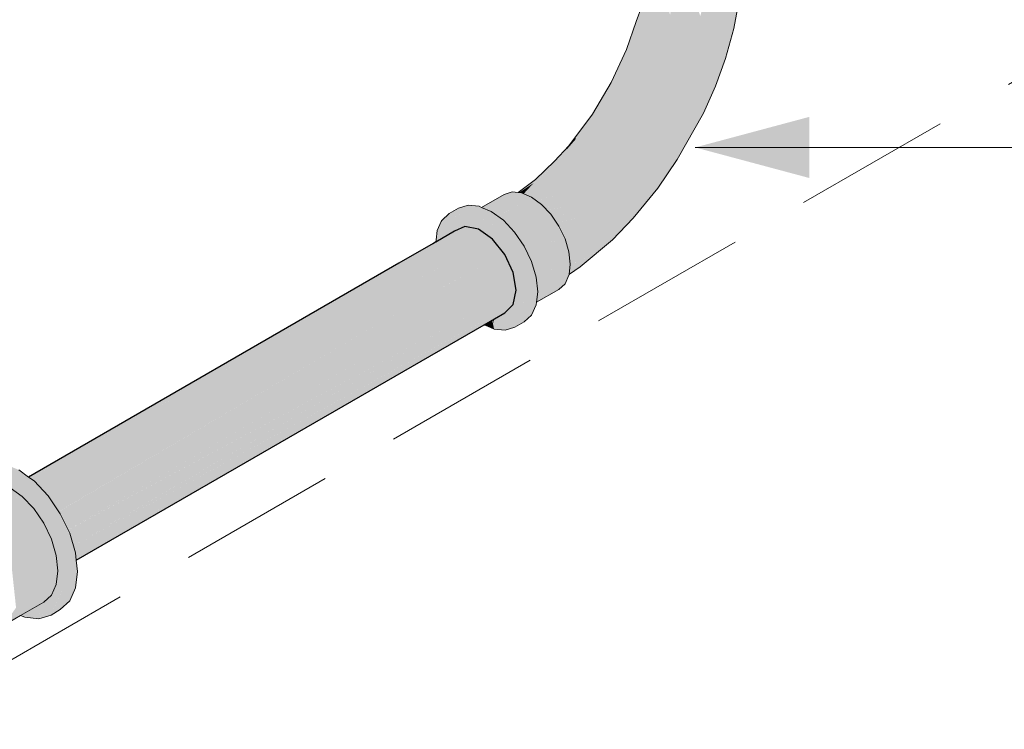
# Model space of a CAD drawing. Header units: millimetres. Extents: x 2 to 902, y -447 to 199.
# Tile 442 of 656: x 105.425 to 106.673, y 90.566 to 91.466. Entities that reach past the tile are written whole.
import ezdxf

# ---------------------------------------------------------------- set-up
doc = ezdxf.new("R2010")
doc.units = ezdxf.units.MM
doc.header["$MEASUREMENT"] = 0
doc.linetypes.add('JIS_02_2.0', pattern=[0.3, 0.2, -0.1])
for name, color, linetype, lineweight in [('AF-Condutos', 4, 'Continuous', 25), ('AF-Conexões', 9, 'Continuous', 18), ('Cotas', 1, 'Continuous', 0), ('DI-Área do detalhe', 7, 'JIS_02_2.0', 9)]:
    doc.layers.add(name, color=color, linetype=linetype, lineweight=lineweight)

msp = doc.modelspace()

# ---------------------------------------------------------------- hatches: boundary and pattern name
at = {"layer": 'AF-Condutos', "linetype": 'Continuous'}
for points in [[(106.0127, 91.0789), (106.0132, 91.0792), (106.0504, 91.105), (106.0542, 91.1232), (106.0504, 91.1457), (106.0398, 91.1686), (105.9529, 91.1225), (105.9643, 91.1286), (106.0398, 91.1686), (106.0242, 91.188), (105.958, 91.1498), (106.0242, 91.188), (106.0063, 91.2006), (105.9892, 91.204), (105.9519, 91.1825), (105.9531, 91.1714), (105.9532, 91.171), (105.9533, 91.1699), (105.954, 91.1635), (105.9533, 91.1699), (105.9532, 91.171), (105.9522, 91.1693), (105.9316, 91.138), (105.9553, 91.1509), (105.9574, 91.152), (105.9316, 91.138), (105.9324, 91.1374), (105.9343, 91.1361), (105.9324, 91.1374), (105.9316, 91.138), (105.9522, 91.1693), (105.9532, 91.171), (105.9531, 91.1714), (105.952, 91.1822), (105.9519, 91.1825), (105.9519, 91.182), (105.9519, 91.1825), (105.9489, 91.1807), (105.9448, 91.1784), (105.9438, 91.1761), (105.9152, 91.15), (105.9376, 91.1624), (105.9509, 91.1737), (105.9376, 91.1624), (105.9504, 91.1695), (105.9519, 91.1704), (105.9152, 91.15), (105.9159, 91.1495), (105.9168, 91.1488), (105.9159, 91.1495), (105.9152, 91.15), (105.9438, 91.1761), (105.9448, 91.1784), (105.9519, 91.1825), (105.952, 91.1826), (105.9519, 91.1826), (105.9449, 91.1785), (105.9065, 91.1563), (105.8749, 91.138), (105.4371, 90.8853), (105.4377, 90.8848), (105.8856, 91.1335), (105.4388, 90.8854), (105.4377, 90.8848), (105.4429, 90.8811), (105.4463, 90.8774), (105.4472, 90.8779), (105.4464, 90.8774), (105.4472, 90.8779), (105.8864, 91.1332), (105.8872, 91.1328), (105.8864, 91.1332), (105.4472, 90.8779), (105.4464, 90.8774), (105.4464, 90.8773), (105.4473, 90.8779), (105.4464, 90.8773), (105.4464, 90.8773), (105.4473, 90.8778), (105.8882, 91.1324), (105.4464, 90.8773), (105.4471, 90.8766), (105.9066, 91.1246), (105.4471, 90.8766), (105.4603, 90.8627), (105.4603, 90.8626), (105.9077, 91.1241), (105.9088, 91.1237), (105.9077, 91.1241), (105.4603, 90.8626), (105.4604, 90.8626), (105.4604, 90.8625), (105.911, 91.1227), (105.4605, 90.8626), (105.4608, 90.8621), (105.4611, 90.8618), (105.4611, 90.8618), (105.9344, 91.1127), (105.4743, 90.8423), (105.9354, 91.1123), (105.4743, 90.8423), (105.4744, 90.8422), (105.9394, 91.1106), (105.956, 91.1202), (105.9394, 91.1106), (105.4744, 90.8422), (105.475, 90.8414), (105.9641, 91.1001), (105.9754, 91.1061), (105.9641, 91.1001), (105.4886, 90.8215), (105.9648, 91.0998), (105.4886, 90.8215), (105.4857, 90.8198), (105.4858, 90.8197), (105.4887, 90.8214), (105.9683, 91.0983), (105.9782, 91.104), (105.9683, 91.0983), (105.4858, 90.8197), (105.4861, 90.819), (105.9903, 91.089), (105.9952, 91.0916), (105.9903, 91.089), (105.4927, 90.7992), (105.9905, 91.0889), (105.4928, 90.7991), (105.9929, 91.0879), (105.9971, 91.0903), (105.9929, 91.0879), (105.4928, 90.7991), (105.493, 90.7985), (106.0077, 91.0816), (106.0085, 91.082), (106.0093, 91.0813), (106.0085, 91.082), (106.0077, 91.0816), (106.0089, 91.0811), (106.0109, 91.0802), (106.0089, 91.0811), (106.0077, 91.0816), (105.496, 90.785), (105.4961, 90.7847)], [(105.9519, 91.1826), (105.9892, 91.204), (105.9758, 91.1978)], [(105.9892, 91.204), (105.952, 91.1826), (105.952, 91.1825)], [(105.9758, 91.1978), (105.952, 91.1828), (105.9519, 91.1826), (105.952, 91.1826)], [(105.9758, 91.1978), (105.9522, 91.1842), (105.952, 91.1828)], [(105.9485, 91.182), (105.9458, 91.1805), (105.9054, 91.1572), (105.4359, 90.8861), (105.436, 90.8861), (105.4371, 90.8853), (105.9064, 91.1564), (105.4371, 90.8853), (105.9065, 91.1563), (105.9449, 91.1785), (105.9519, 91.1826), (105.9449, 91.1785), (105.9457, 91.1804), (105.9449, 91.1785), (105.9488, 91.1808), (105.9519, 91.1826), (105.9519, 91.1828), (105.9519, 91.1826), (105.952, 91.1828), (105.9522, 91.1842), (105.9518, 91.184)], [(105.952, 91.1825), (105.952, 91.1826), (105.9519, 91.1825)], [(105.9344, 91.1127), (105.4611, 90.8618), (105.4743, 90.8424)], [(105.4753, 90.8416), (105.475, 90.8414), (105.4762, 90.8396), (105.4857, 90.8199), (105.4886, 90.8215), (105.9641, 91.1001)], [(106.0127, 91.0789), (106.0398, 91.0943), (106.0504, 91.105)], [(105.495, 90.8005), (105.9903, 91.089), (105.4868, 90.8193), (105.4861, 90.819), (105.4863, 90.8185), (105.4881, 90.8149), (105.4927, 90.7992)], [(105.9905, 91.0889), (105.495, 90.8005), (105.4927, 90.7992), (105.4928, 90.7991), (105.495, 90.8004)], [(106.0398, 91.0943), (106.0133, 91.0792), (105.4965, 90.7806), (106.0135, 91.0791)], [(105.4968, 90.7855), (106.0085, 91.082), (105.4945, 90.7993), (105.493, 90.7985), (105.4931, 90.7979), (105.4932, 90.7977), (105.4955, 90.7899), (105.496, 90.785)], [(106.0077, 91.0816), (105.4968, 90.7855), (105.496, 90.785), (105.496, 90.785), (105.4968, 90.7854)], [(106.0133, 91.0792), (105.4961, 90.7847), (105.4965, 90.7807)], [(105.4604, 90.8625), (105.4608, 90.8621), (105.4605, 90.8626)]]:
    msp.add_hatch(color=151, dxfattribs=at).paths.add_polyline_path(points)
at = {"layer": 'AF-Conexões', "linetype": 'Continuous'}
for points in [[(106.1508, 91.3462), (106.1183, 91.3028), (106.1295, 91.3155), (106.1569, 91.3511), (106.1809, 91.3844), (106.1601, 91.3556), (106.1569, 91.3511), (106.1578, 91.3506), (106.1652, 91.346), (106.1569, 91.3511), (106.1383, 91.3124), (106.1295, 91.3155), (106.1063, 91.2848), (106.0942, 91.2647), (106.1188, 91.2862), (106.0942, 91.2647), (106.0766, 91.239), (106.0782, 91.2379), (106.0801, 91.2365), (106.1052, 91.2575), (106.0801, 91.2365), (106.1183, 91.2477), (106.1355, 91.2864), (106.1634, 91.3203), (106.1879, 91.358), (106.1634, 91.3203), (106.1355, 91.2864), (106.1183, 91.2477), (106.092, 91.2259), (106.0937, 91.2242), (106.1249, 91.2312), (106.1496, 91.2597), (106.1635, 91.2974), (106.1496, 91.2597), (106.1249, 91.2312), (106.1046, 91.21), (106.106, 91.208), (106.1453, 91.2186), (106.1696, 91.2515), (106.1806, 91.2886), (106.202, 91.3251), (106.1806, 91.2886), (106.1696, 91.2515), (106.1453, 91.2186), (106.1147, 91.1912), (106.1159, 91.1887), (106.1432, 91.1936), (106.1209, 91.173), (106.1227, 91.1746), (106.1202, 91.1798), (106.1227, 91.1746), (106.1432, 91.1936), (106.1192, 91.1893), (106.1201, 91.1801), (106.1192, 91.1893), (106.116, 91.1888), (106.116, 91.1885), (106.1162, 91.1882), (106.1184, 91.1836), (106.1162, 91.1882), (106.1181, 91.1817), (106.1208, 91.1728), (106.1211, 91.1717), (106.1213, 91.17), (106.1216, 91.1701), (106.1215, 91.1703), (106.1216, 91.1701), (106.1488, 91.1779), (106.176, 91.2168), (106.1904, 91.2469), (106.1989, 91.2775), (106.1904, 91.2469), (106.176, 91.2168), (106.1488, 91.1779), (106.1246, 91.171), (106.1213, 91.17), (106.1218, 91.1645), (106.1227, 91.1565), (106.1228, 91.1566), (106.1227, 91.1565), (106.1228, 91.156), (106.1229, 91.1548), (106.1228, 91.156), (106.1226, 91.1545), (106.1229, 91.1547), (106.1582, 91.173), (106.1226, 91.1545), (106.1215, 91.1456), (106.1213, 91.1441), (106.1354, 91.1526), (106.1762, 91.1872), (106.1849, 91.2039), (106.1762, 91.1872), (106.2027, 91.2146), (106.217, 91.2353), (106.2056, 91.2347), (106.217, 91.2353), (106.2027, 91.2146), (106.2338, 91.2524), (106.2347, 91.2646), (106.2204, 91.2706), (106.2148, 91.3102), (106.2204, 91.2706), (106.2347, 91.2646), (106.2338, 91.2524), (106.2581, 91.2891), (106.2482, 91.2973), (106.2558, 91.3259), (106.2406, 91.3298), (106.23, 91.3623), (106.2115, 91.3695), (106.2083, 91.3981), (106.2115, 91.3695), (106.23, 91.3623), (106.2406, 91.3298), (106.2558, 91.3259), (106.2482, 91.2973), (106.2581, 91.2891), (106.2915, 91.3476), (106.2734, 91.3192), (106.2915, 91.3476), (106.3069, 91.3821), (106.29, 91.354), (106.2726, 91.3337), (106.29, 91.354), (106.3069, 91.3821), (106.3117, 91.4017), (106.2985, 91.3857), (106.279, 91.3826), (106.2575, 91.3917), (106.2347, 91.4051), (106.2575, 91.3917), (106.279, 91.3826), (106.2985, 91.3857), (106.3117, 91.4017), (106.3069, 91.3821), (106.3196, 91.417), (106.3303, 91.4552), (106.3194, 91.4363), (106.3033, 91.4328), (106.2801, 91.4266), (106.3033, 91.4328), (106.3194, 91.4363), (106.3303, 91.4552), (106.3395, 91.5062), (106.3405, 91.5232), (106.3399, 91.5227), (106.3386, 91.5217), (106.3314, 91.5163), (106.3331, 91.4754), (106.3315, 91.516), (106.3314, 91.5163), (106.3302, 91.5154), (106.3298, 91.5152), (106.3298, 91.515), (106.3243, 91.4817), (106.3174, 91.5094), (106.3174, 91.5097), (106.3158, 91.509), (106.3148, 91.5088), (106.3147, 91.5085), (106.3079, 91.478), (106.2984, 91.505), (106.2957, 91.5048), (106.2876, 91.4707), (106.2648, 91.4534), (106.2475, 91.4374), (106.2237, 91.4392), (106.2015, 91.4242), (106.2237, 91.4392), (106.2475, 91.4374), (106.2648, 91.4534), (106.2876, 91.4707), (106.2771, 91.504), (106.2739, 91.5042), (106.2663, 91.4856), (106.2574, 91.5064), (106.2544, 91.5071), (106.2493, 91.4722), (106.2393, 91.5121), (106.2371, 91.5131), (106.2336, 91.4799), (106.2371, 91.5131), (106.2352, 91.5139), (106.222, 91.488), (106.2133, 91.4832), (106.2065, 91.464), (106.194, 91.4284), (106.2014, 91.4407), (106.2118, 91.458), (106.194, 91.4284), (106.1744, 91.3864)], [(106.1416, 91.3286), (106.1322, 91.3146), (106.1383, 91.3124), (106.1508, 91.3384), (106.1569, 91.3511), (106.1433, 91.3334), (106.1383, 91.325), (106.1322, 91.3146)], [(106.1295, 91.3155), (106.1322, 91.3146), (106.1433, 91.3334)], [(106.1184, 91.3016), (106.1053, 91.2853), (106.1063, 91.2848), (106.1207, 91.3039), (106.1295, 91.3155), (106.121, 91.3063), (106.1152, 91.2986), (106.1183, 91.3028), (106.1118, 91.2953), (106.1037, 91.2861), (106.1053, 91.2853)], [(106.1183, 91.3028), (106.121, 91.3063), (106.1027, 91.2866), (106.1037, 91.2861)], [(106.0762, 91.2589), (106.1027, 91.2866), (106.0787, 91.2636), (106.0566, 91.2471), (106.058, 91.2469)], [(106.102, 91.2811), (106.1063, 91.2848), (106.1027, 91.2866), (106.0859, 91.269), (106.0762, 91.2589)], [(106.1063, 91.2848), (106.102, 91.2811), (106.0799, 91.262), (106.0762, 91.2589), (106.0773, 91.2592), (106.1027, 91.2816), (106.0773, 91.2592), (106.0942, 91.2647), (106.1058, 91.2839)], [(106.0654, 91.2447), (106.0942, 91.2647), (106.0762, 91.2589), (106.0637, 91.2454)], [(106.0671, 91.2459), (106.0654, 91.2447), (106.0736, 91.2412), (106.0766, 91.239), (106.0771, 91.2397), (106.0942, 91.2647)], [(106.0588, 91.2475), (106.058, 91.2469), (106.0608, 91.2466), (106.061, 91.2466), (106.0684, 91.2538)], [(106.0618, 91.2465), (106.0617, 91.2463), (106.0637, 91.2454), (106.0645, 91.2463), (106.0762, 91.2589), (106.0684, 91.2538), (106.061, 91.2466), (106.0608, 91.2466), (106.0609, 91.2466), (106.0615, 91.2463), (106.0617, 91.2463)], [(106.0114, 91.2278), (106.0131, 91.2271), (106.0145, 91.2265), (106.0153, 91.2262), (106.0207, 91.2239), (106.0211, 91.2237), (106.04, 91.2346), (106.0489, 91.2413), (106.04, 91.2346), (106.0608, 91.2466), (106.0566, 91.2471), (106.049, 91.2478), (106.0388, 91.2447), (106.0103, 91.2282)], [(106.0239, 91.2225), (106.0736, 91.2412), (106.0608, 91.2466), (106.0214, 91.2239), (106.0211, 91.2237), (106.0226, 91.223), (106.0235, 91.2224)], [(106.0736, 91.2412), (106.0235, 91.2224), (106.0312, 91.2168)], [(106.0325, 91.2175), (106.0312, 91.2168), (106.0379, 91.2119), (106.0412, 91.2084), (106.0418, 91.209), (106.0736, 91.2412)], [(106.0427, 91.2068), (106.0863, 91.2319), (106.0736, 91.2412), (106.0412, 91.2084)], [(106.0816, 91.2369), (106.0801, 91.2365), (106.0863, 91.2319), (106.092, 91.2259), (106.0932, 91.2269), (106.1183, 91.2477)], [(106.0261, 91.0737), (106.0403, 91.0723), (106.0525, 91.0761), (106.0643, 91.0829), (106.0736, 91.0916), (106.0795, 91.1046), (106.0799, 91.1078), (106.0776, 91.1064), (106.0681, 91.101), (106.0677, 91.0978), (106.0619, 91.0848), (106.0677, 91.0978), (106.0681, 91.101), (106.0658, 91.0996), (106.0681, 91.101), (106.0776, 91.1064), (106.0799, 91.1078), (106.0815, 91.121), (106.0795, 91.1398), (106.0736, 91.1596), (106.0619, 91.1528), (106.0736, 91.1596), (106.0643, 91.1791), (106.0521, 91.1969), (106.0403, 91.1901), (106.0521, 91.1969), (106.0379, 91.2119), (106.0226, 91.223), (106.0103, 91.2282), (106.0009, 91.2228), (105.9986, 91.2214), (106.0109, 91.2162), (105.9986, 91.2214), (106.0009, 91.2228), (106.0103, 91.2282), (106.0074, 91.2295), (105.9932, 91.2309), (105.981, 91.2271), (105.9692, 91.2203), (105.9814, 91.2241), (105.9692, 91.2203), (105.9599, 91.2117), (105.9956, 91.2227), (105.9982, 91.2212), (106.0261, 91.2051), (106.0525, 91.1723), (106.0677, 91.133), (106.0698, 91.1142), (106.0346, 91.0816)], [(106.0446, 91.2079), (106.0427, 91.2068), (106.0521, 91.1969), (106.0527, 91.1959), (106.0529, 91.1961), (106.0863, 91.2319)], [(106.0541, 91.194), (106.0555, 91.192), (106.0643, 91.1791), (106.0574, 91.1751), (106.0657, 91.177), (106.1162, 91.1882), (106.1083, 91.2045), (106.0982, 91.2194), (106.0863, 91.2319), (106.0527, 91.1959)], [(106.0948, 91.2244), (106.0937, 91.2242), (106.0982, 91.2194), (106.1046, 91.21), (106.1058, 91.2113), (106.1249, 91.2312)], [(105.9599, 91.1905), (105.9599, 91.1886), (105.9657, 91.192), (105.9672, 91.1928), (105.9758, 91.1978), (105.9764, 91.1982), (105.9738, 91.2071), (105.9764, 91.1982), (105.9872, 91.2044), (105.9764, 91.1982), (105.9672, 91.1928), (106.0109, 91.0802), (105.9883, 91.2042), (105.9884, 91.2037), (105.9892, 91.204), (105.9901, 91.2044), (105.9882, 91.205), (105.9901, 91.2044), (105.9892, 91.204), (105.9978, 91.2023), (105.9983, 91.2022), (105.9973, 91.2069), (105.9959, 91.2071), (105.9941, 91.2063), (105.9959, 91.2071), (105.9965, 91.2074), (105.9928, 91.2076), (105.9965, 91.2074), (105.9959, 91.2071), (105.9973, 91.2069), (105.9972, 91.2077), (105.9947, 91.2087), (105.9865, 91.2145), (105.9947, 91.2087), (105.9972, 91.2077), (105.997, 91.21), (105.9959, 91.2199), (105.9988, 91.2058), (105.9996, 91.2019), (105.9999, 91.2019), (105.9999, 91.2019), (105.9991, 91.2056), (105.9999, 91.2019), (106.0001, 91.2018), (106.0063, 91.2006), (105.9993, 91.2055), (106.0063, 91.2006), (106.0242, 91.188), (106.0246, 91.1876), (106.0261, 91.1857), (106.0261, 91.1867), (106.0184, 91.1953), (106.0153, 91.1987), (106.0184, 91.1953), (106.0157, 91.1987), (106.0184, 91.1953), (106.0261, 91.1867), (106.0261, 91.1966), (106.0261, 91.1984), (106.0223, 91.2067), (106.0025, 91.2151), (105.9962, 91.2201), (106.0025, 91.2151), (106.0223, 91.2067), (106.0261, 91.1984), (106.0261, 91.1857), (106.0265, 91.1852), (106.0398, 91.1686), (106.0262, 91.1981), (106.0398, 91.1686), (106.0472, 91.1526), (106.0493, 91.1482), (106.0496, 91.1506), (106.0493, 91.1482), (106.0504, 91.1457), (106.053, 91.1301), (106.0536, 91.1264), (106.0549, 91.136), (106.0536, 91.1264), (106.0542, 91.1232), (106.0514, 91.1097), (106.0555, 91.1155), (106.0562, 91.1332), (106.0555, 91.1155), (106.0608, 91.1231), (106.0677, 91.133), (106.0602, 91.1524), (106.0525, 91.1723), (106.0485, 91.1573), (106.0484, 91.158), (106.0485, 91.1573), (106.0486, 91.1577), (106.0483, 91.1584), (106.0486, 91.1577), (106.0525, 91.1723), (106.0443, 91.1825), (106.0261, 91.2051), (106.0221, 91.2071), (106.0001, 91.2181), (105.9978, 91.221), (106.0001, 91.2181), (106.0221, 91.2071), (106.0261, 91.2051), (106.0219, 91.2075), (105.9982, 91.2212), (105.997, 91.2219), (105.9956, 91.2227), (105.9829, 91.2169), (105.9956, 91.2227), (105.9811, 91.2182), (105.9599, 91.2117), (105.9715, 91.2076), (105.9599, 91.2117), (105.9606, 91.2098), (105.9638, 91.2014), (105.9668, 91.1937), (105.9654, 91.193), (105.9668, 91.1937), (105.9599, 91.2117)], [(105.9983, 91.2022), (105.9996, 91.2019), (105.9988, 91.2058), (105.9959, 91.2199), (105.9973, 91.2069)], [(106.1083, 91.2045), (106.1147, 91.1912), (106.1164, 91.1927), (106.1453, 91.2186), (106.1066, 91.2081), (106.106, 91.208)], [(105.9526, 91.1871), (105.9522, 91.1842), (105.9525, 91.1844), (105.9533, 91.1874), (105.9528, 91.1872), (105.9533, 91.1874), (105.9591, 91.2101), (105.954, 91.1987)], [(105.9526, 91.1844), (105.9567, 91.1868), (105.9568, 91.1869), (105.9571, 91.1892), (105.9594, 91.21), (105.957, 91.1891), (105.9594, 91.21), (105.9534, 91.1875), (105.9594, 91.21), (105.9599, 91.2117), (105.9591, 91.2101), (105.9533, 91.1875)], [(105.9571, 91.1892), (105.9568, 91.1869), (105.9597, 91.1885), (105.9599, 91.1886), (105.9598, 91.1905), (105.9597, 91.1904), (105.9598, 91.1905), (105.9597, 91.21), (105.9599, 91.2117), (105.9594, 91.21)], [(105.9599, 91.1905), (105.9599, 91.2099), (105.9599, 91.2117), (105.9597, 91.21)], [(106.0731, 91.1606), (106.1211, 91.1717), (106.1162, 91.1882), (106.0653, 91.1769), (106.0721, 91.1628)], [(106.116, 91.1888), (106.1159, 91.1887), (106.116, 91.1885)], [(106.0794, 91.1476), (106.1211, 91.1717), (106.0733, 91.1607), (106.0733, 91.1604), (106.0736, 91.1596), (106.0775, 91.1465)], [(106.0782, 91.1444), (106.1228, 91.156), (106.1211, 91.1717), (106.0775, 91.1465)], [(106.0733, 91.1607), (106.0731, 91.1606), (106.0733, 91.1604)], [(106.0817, 91.1323), (106.1228, 91.156), (106.079, 91.1446), (106.0782, 91.1444), (106.0785, 91.1433), (106.0795, 91.1398), (106.0804, 91.1316)], [(106.1211, 91.1423), (106.1212, 91.1432), (106.1228, 91.156), (106.0804, 91.1316), (106.0806, 91.1296), (106.0806, 91.1294), (106.1186, 91.1415), (106.0813, 91.1193), (106.0811, 91.1173), (106.1108, 91.1364), (106.0811, 91.1173), (106.0834, 91.1182), (106.1162, 91.1314)], [(106.1354, 91.1526), (106.1221, 91.1446), (106.1213, 91.144), (106.1212, 91.1432), (106.1216, 91.1435)], [(106.1186, 91.1415), (106.0826, 91.1301), (106.0806, 91.1294), (106.0808, 91.1276), (106.0815, 91.121), (106.0813, 91.1195), (106.0813, 91.1193), (106.0817, 91.1197), (106.0813, 91.1193), (106.0817, 91.1195)], [(106.1221, 91.1446), (106.1111, 91.1379), (106.1014, 91.1301)], [(106.0497, 91.1015), (106.0698, 91.1142), (106.0688, 91.1236), (106.0677, 91.133), (106.0514, 91.1097), (106.0504, 91.105), (106.0424, 91.0969), (106.0261, 91.0737), (106.0482, 91.0942), (106.0698, 91.1142)], [(106.0801, 91.1097), (106.0799, 91.1078), (106.1083, 91.1242), (106.1162, 91.1314), (106.0811, 91.1173), (106.0803, 91.1107)], [(106.0261, 91.0737), (106.0411, 91.0951), (106.0424, 91.0969), (106.0398, 91.0943), (106.0301, 91.0887), (106.0293, 91.0882), (106.0285, 91.0878), (106.0286, 91.0829), (106.0285, 91.0878), (106.0261, 91.0864), (106.026, 91.0864), (106.0261, 91.0804), (106.025, 91.0857), (106.0238, 91.0851), (106.025, 91.0793)], [(106.0149, 91.0799), (106.0135, 91.0791), (106.0215, 91.0757), (106.0261, 91.0737), (106.025, 91.0793), (106.0237, 91.085)], [(106.025, 91.0793), (106.0238, 91.0851), (106.0237, 91.085)], [(106.0261, 91.0804), (106.026, 91.0864), (106.025, 91.0857)], [(105.3392, 90.8605), (105.3418, 90.8621), (105.354, 90.8691), (105.3576, 90.8712), (105.3684, 90.8774), (105.3721, 90.8786), (105.3746, 90.8793), (105.3782, 90.8805), (105.3779, 90.8816), (105.3778, 90.8816), (105.3778, 90.8817), (105.3746, 90.881), (105.3723, 90.8797), (105.3575, 90.8741), (105.3723, 90.8797), (105.3746, 90.881), (105.3778, 90.8817), (105.3778, 90.8816), (105.378, 90.8817), (105.3778, 90.8816), (105.3779, 90.8816), (105.3782, 90.8805), (105.3811, 90.8814), (105.3948, 90.88), (105.3959, 90.8799), (105.394, 90.8807), (105.3877, 90.8834), (105.3873, 90.8836), (105.3831, 90.8854), (105.3873, 90.8836), (105.3877, 90.8834), (105.394, 90.8807), (105.3959, 90.8799), (105.4081, 90.8747), (105.4118, 90.8731), (105.3959, 90.8799), (105.3811, 90.8814), (105.3684, 90.8774), (105.3392, 90.8605), (105.339, 90.8593), (105.3387, 90.8569), (105.3386, 90.8555), (105.3387, 90.8569), (105.339, 90.8593), (105.3392, 90.8605), (105.3175, 90.848), (105.3161, 90.8461), (105.3099, 90.8372), (105.3175, 90.848), (105.3078, 90.839), (105.3065, 90.8362), (105.304, 90.8306), (105.3061, 90.8319), (105.3085, 90.8332), (105.3116, 90.835), (105.3131, 90.8382), (105.3116, 90.835), (105.3217, 90.8408), (105.3226, 90.8411), (105.3224, 90.8413), (105.3166, 90.846), (105.3224, 90.8413), (105.3225, 90.8413), (105.3192, 90.8457), (105.3225, 90.8413), (105.3224, 90.8413), (105.3226, 90.8411), (105.3229, 90.8415), (105.3254, 90.8451), (105.3302, 90.852), (105.338, 90.8512), (105.345, 90.8505), (105.338, 90.8512), (105.3302, 90.852), (105.3379, 90.8499), (105.3302, 90.852), (105.3295, 90.8503), (105.3302, 90.852), (105.3291, 90.8504), (105.3254, 90.8451), (105.3226, 90.8411), (105.3257, 90.8421), (105.3271, 90.845), (105.3257, 90.8421), (105.3311, 90.8437), (105.331, 90.8446), (105.3304, 90.8499), (105.331, 90.8446), (105.3311, 90.8437), (105.333, 90.8443), (105.333, 90.8444), (105.3311, 90.8496), (105.333, 90.8444), (105.333, 90.8443), (105.3332, 90.8444), (105.3311, 90.8496), (105.3345, 90.8481), (105.3311, 90.8496), (105.3332, 90.8444), (105.3372, 90.844), (105.3374, 90.8457), (105.3375, 90.8469), (105.3374, 90.8457), (105.3372, 90.844), (105.3444, 90.8433), (105.3465, 90.8431), (105.3434, 90.8444), (105.3391, 90.8462), (105.3434, 90.8444), (105.3465, 90.8431), (105.3529, 90.8403), (105.3609, 90.8369), (105.361, 90.8369), (105.3612, 90.8368), (105.361, 90.8369), (105.3611, 90.8368), (105.3661, 90.8331), (105.3704, 90.83), (105.3706, 90.8313), (105.3692, 90.8328), (105.3706, 90.8313), (105.3709, 90.8327), (105.3683, 90.8338), (105.3709, 90.8327), (105.3749, 90.8323), (105.3767, 90.8322), (105.3748, 90.8325), (105.3767, 90.8322), (105.3746, 90.8328), (105.3671, 90.835), (105.3671, 90.8351), (105.3671, 90.835), (105.3746, 90.8328), (105.3767, 90.8322), (105.3745, 90.8329), (105.3665, 90.8357), (105.3592, 90.8382), (105.3665, 90.8357), (105.3745, 90.8329), (105.3767, 90.8322), (105.3743, 90.8332), (105.3652, 90.8371), (105.3544, 90.8417), (105.3526, 90.8425), (105.3418, 90.847), (105.3377, 90.8488), (105.3767, 90.8322), (105.414, 90.7777), (105.4201, 90.7204), (105.416, 90.7146), (105.4172, 90.7141), (105.416, 90.7146), (105.414, 90.7069), (105.4225, 90.7118), (105.414, 90.7069), (105.416, 90.7146), (105.4042, 90.6979), (105.4259, 90.7104), (105.4233, 90.7115), (105.4259, 90.7104), (105.4552, 90.7273), (105.4327, 90.7143), (105.4259, 90.7104), (105.4311, 90.7082), (105.4349, 90.7085), (105.4645, 90.7111), (105.4404, 90.7135), (105.454, 90.7122), (105.4645, 90.7111), (105.467, 90.7167), (105.4776, 90.7402), (105.4688, 90.7318), (105.4583, 90.7218), (105.4628, 90.7317), (105.4583, 90.7218), (105.4688, 90.7318), (105.4693, 90.7354), (105.4697, 90.7389), (105.4693, 90.7354), (105.4688, 90.7318), (105.4776, 90.7402), (105.4838, 90.7538), (105.4699, 90.741), (105.4838, 90.7538), (105.4863, 90.7594), (105.4715, 90.7508), (105.4707, 90.7473), (105.4707, 90.747), (105.4707, 90.7473), (105.4715, 90.7508), (105.4711, 90.7506), (105.471, 90.7498), (105.4694, 90.7463), (105.4649, 90.7363), (105.471, 90.7498), (105.4222, 90.7375), (105.471, 90.7498), (105.4731, 90.767), (105.4201, 90.7571), (105.4731, 90.767), (105.471, 90.7865), (105.4649, 90.8071), (105.4042, 90.798), (105.3915, 90.8166), (105.4042, 90.798), (105.4649, 90.8071), (105.4552, 90.8274), (105.4425, 90.846), (105.4277, 90.8616), (105.3609, 90.8437), (105.3639, 90.8446), (105.4277, 90.8616), (105.4125, 90.8726), (105.4148, 90.8709), (105.4159, 90.8701), (105.4259, 90.8629), (105.4274, 90.8618), (105.4274, 90.8619), (105.4287, 90.8662), (105.4279, 90.8673), (105.4261, 90.8633), (105.4275, 90.8665), (105.4279, 90.8673), (105.4249, 90.8717), (105.42, 90.8697), (105.4163, 90.8712), (105.4128, 90.8727), (105.4163, 90.8712), (105.42, 90.8697), (105.4249, 90.8717), (105.4279, 90.8673), (105.4287, 90.8662), (105.4274, 90.8618), (105.4277, 90.8616), (105.4288, 90.8659), (105.4277, 90.8616), (105.4425, 90.846), (105.4439, 90.8439), (105.444, 90.8443), (105.4455, 90.8475), (105.449, 90.8553), (105.4342, 90.871), (105.4311, 90.8743), (105.4241, 90.8728), (105.4218, 90.8763), (105.4182, 90.8716), (105.4174, 90.8724), (105.4156, 90.8744), (105.4125, 90.8776), (105.4118, 90.8783), (105.4125, 90.8776), (105.4156, 90.8744), (105.4174, 90.8724), (105.4182, 90.8716), (105.4215, 90.8766), (105.4209, 90.8775), (105.4215, 90.8766), (105.4182, 90.8716), (105.4218, 90.8763), (105.4241, 90.8728), (105.4311, 90.8743), (105.449, 90.8553), (105.4814, 90.7719), (105.4798, 90.7761), (105.4756, 90.787), (105.4756, 90.7847), (105.4756, 90.787), (105.4692, 90.8033), (105.4661, 90.8114), (105.4602, 90.8266), (105.4556, 90.8385), (105.4595, 90.8252), (105.4556, 90.8385), (105.449, 90.8553), (105.4455, 90.8475), (105.4464, 90.8456), (105.4524, 90.8331), (105.453, 90.8318), (105.4524, 90.8331), (105.4464, 90.8456), (105.4455, 90.8475), (105.4439, 90.8439), (105.4454, 90.8417), (105.4527, 90.8309), (105.4552, 90.8274), (105.4584, 90.8226), (105.4617, 90.8178), (105.4584, 90.8226), (105.4552, 90.8274), (105.4579, 90.8216), (105.4649, 90.8071), (105.4669, 90.8003), (105.4677, 90.8013), (105.4669, 90.8003), (105.471, 90.7865), (105.4699, 90.7966), (105.4702, 90.7961), (105.4749, 90.7864), (105.4754, 90.7853), (105.4749, 90.7864), (105.4702, 90.7961), (105.4699, 90.7966), (105.471, 90.7865), (105.4714, 90.7833), (105.4719, 90.7837), (105.4742, 90.7758), (105.4762, 90.7689), (105.4775, 90.7648), (105.4779, 90.7635), (105.4775, 90.7648), (105.4762, 90.7689), (105.4742, 90.7758), (105.4719, 90.7837), (105.4192, 90.736), (105.4731, 90.7671), (105.4731, 90.767), (105.474, 90.7586), (105.4731, 90.767), (105.4715, 90.7541), (105.4744, 90.7551), (105.4798, 90.757), (105.4744, 90.7551), (105.4715, 90.7541), (105.4711, 90.7506), (105.4746, 90.7526), (105.4801, 90.7558), (105.4863, 90.7594), (105.4847, 90.7738), (105.4863, 90.7594), (105.4645, 90.7111), (105.4762, 90.7179), (105.4763, 90.7221), (105.4837, 90.7386), (105.4763, 90.7221), (105.4762, 90.7179), (105.4881, 90.7289), (105.4955, 90.7454), (105.4981, 90.7661), (105.4965, 90.7806), (105.4893, 90.7765), (105.4965, 90.7806), (105.4837, 90.7831), (105.4965, 90.7806), (105.4955, 90.7899), (105.4763, 90.8081), (105.4955, 90.7899), (105.4881, 90.8149), (105.4645, 90.8328), (105.4881, 90.8149), (105.4762, 90.8396), (105.4608, 90.8621), (105.4429, 90.8811), (105.4359, 90.8861), (105.4317, 90.8837), (105.4359, 90.8861), (105.4236, 90.8951), (105.4043, 90.9033), (105.3863, 90.9051), (105.3709, 90.9004), (105.3591, 90.8936), (105.3473, 90.8826), (105.3399, 90.8661), (105.3746, 90.8983), (105.3925, 90.8966), (105.3746, 90.8983), (105.4118, 90.8883), (105.4242, 90.8793), (105.4152, 90.8859), (105.4118, 90.8883), (105.4097, 90.8805), (105.4084, 90.8756), (105.4036, 90.8791), (105.4084, 90.8756), (105.4092, 90.8786), (105.4097, 90.8805), (105.4061, 90.8844), (105.4011, 90.881), (105.3902, 90.8842), (105.4011, 90.881), (105.4061, 90.8844), (105.4097, 90.8805), (105.4118, 90.8883), (105.4038, 90.8868), (105.4028, 90.8878), (105.3953, 90.8852), (105.4028, 90.8878), (105.4026, 90.888), (105.3948, 90.8856), (105.4026, 90.888), (105.4028, 90.8878), (105.4038, 90.8868), (105.4118, 90.8883), (105.4075, 90.8895), (105.4017, 90.889), (105.4075, 90.8895), (105.3991, 90.8918), (105.3951, 90.8928), (105.3789, 90.8972), (105.3894, 90.8895), (105.3912, 90.8881), (105.3863, 90.8877), (105.3826, 90.8856), (105.3863, 90.8877), (105.3912, 90.8881), (105.3894, 90.8895), (105.3789, 90.8972), (105.3746, 90.8983), (105.3758, 90.8885), (105.3775, 90.8827), (105.3758, 90.8885), (105.3753, 90.8901), (105.3755, 90.8886), (105.3761, 90.8819), (105.3755, 90.8886), (105.3753, 90.8901), (105.3746, 90.8927), (105.3746, 90.889), (105.3746, 90.882), (105.3726, 90.8822), (105.3746, 90.882), (105.3746, 90.889), (105.3746, 90.8927), (105.3753, 90.8901), (105.3758, 90.8885), (105.3746, 90.8983), (105.3741, 90.8943), (105.3735, 90.8895), (105.3746, 90.8983), (105.3695, 90.8911), (105.3638, 90.8831), (105.3746, 90.8983), (105.3587, 90.8836), (105.3439, 90.8699), (105.3399, 90.8661)], [(105.4645, 90.7111), (105.4311, 90.7082), (105.449, 90.7064)]]:
    msp.add_hatch(color=161, dxfattribs=at).paths.add_polyline_path(points)
at = {"layer": 'Cotas', "linetype": 'Continuous'}
msp.add_hatch(color=1, dxfattribs=at).paths.add_polyline_path([(106.2811, 91.3042), (106.4259, 91.2654), (106.4259, 91.343)])

# ---------------------------------------------------------------- linework, layer by layer
at = {"layer": 'AF-Condutos'}
for p, q in [((105.9892, 91.204), (105.9758, 91.1978)), ((106.0063, 91.2006), (105.9892, 91.204)), ((106.0242, 91.188), (106.0063, 91.2006)), ((105.9758, 91.1978), (105.9522, 91.1842)), ((106.0398, 91.1686), (106.0242, 91.188)), ((105.9458, 91.1805), (105.9054, 91.1572)), ((105.9485, 91.182), (105.9458, 91.1805)), ((105.9518, 91.184), (105.9485, 91.182)), ((105.9522, 91.1842), (105.9518, 91.184)), ((106.0504, 91.1457), (106.0398, 91.1686)), ((105.9054, 91.1572), (105.4359, 90.8861)), ((106.0542, 91.1232), (106.0504, 91.1457)), ((106.0504, 91.105), (106.0542, 91.1232)), ((106.0398, 91.0943), (106.0504, 91.105)), ((106.0135, 91.0791), (106.0398, 91.0943)), ((105.4965, 90.7806), (106.0135, 91.0791))]:
    msp.add_line(p, q, dxfattribs=at)
at = {"layer": 'AF-Conexões'}
for p, q in [((106.3303, 91.4552), (106.3395, 91.5062)), ((106.2133, 91.4832), (106.2065, 91.464)), ((106.2065, 91.464), (106.194, 91.4284)), ((106.3196, 91.417), (106.3303, 91.4552)), ((106.194, 91.4284), (106.1744, 91.3864)), ((106.3069, 91.3821), (106.3196, 91.417)), ((106.1744, 91.3864), (106.1508, 91.3462)), ((106.2915, 91.3476), (106.3069, 91.3821)), ((106.1508, 91.3462), (106.1183, 91.3028)), ((106.2581, 91.2891), (106.2915, 91.3476)), ((106.1183, 91.3028), (106.1295, 91.3155)), ((106.1295, 91.3155), (106.121, 91.3063)), ((106.121, 91.3063), (106.1027, 91.2866)), ((106.2338, 91.2524), (106.2581, 91.2891)), ((106.1027, 91.2866), (106.0787, 91.2636)), ((106.0787, 91.2636), (106.0566, 91.2471)), ((106.2027, 91.2146), (106.2338, 91.2524)), ((106.0388, 91.2447), (106.0103, 91.2282)), ((106.049, 91.2478), (106.0388, 91.2447)), ((106.0566, 91.2471), (106.049, 91.2478)), ((106.0608, 91.2466), (106.0566, 91.2471)), ((106.0736, 91.2412), (106.0608, 91.2466)), ((106.0863, 91.2319), (106.0736, 91.2412)), ((105.981, 91.2271), (105.9692, 91.2203)), ((105.9932, 91.2309), (105.981, 91.2271)), ((106.0074, 91.2295), (105.9932, 91.2309)), ((106.0103, 91.2282), (106.0074, 91.2295)), ((106.0226, 91.223), (106.0103, 91.2282)), ((106.0982, 91.2194), (106.0863, 91.2319)), ((105.9692, 91.2203), (105.9599, 91.2117)), ((106.0379, 91.2119), (106.0226, 91.223)), ((106.1083, 91.2045), (106.0982, 91.2194)), ((106.1762, 91.1872), (106.2027, 91.2146)), ((105.9591, 91.2101), (105.954, 91.1987)), ((105.9599, 91.2117), (105.9591, 91.2101)), ((106.0521, 91.1969), (106.0379, 91.2119)), ((106.1162, 91.1882), (106.1083, 91.2045)), ((105.954, 91.1987), (105.9526, 91.1871)), ((106.0643, 91.1791), (106.0521, 91.1969)), ((106.1211, 91.1717), (106.1162, 91.1882)), ((105.9526, 91.1871), (105.9522, 91.1842)), ((106.0736, 91.1596), (106.0643, 91.1791)), ((106.1354, 91.1526), (106.1762, 91.1872)), ((106.1228, 91.156), (106.1211, 91.1717)), ((106.0795, 91.1398), (106.0736, 91.1596)), ((106.1212, 91.1432), (106.1228, 91.156)), ((106.1216, 91.1435), (106.1354, 91.1526)), ((106.0815, 91.121), (106.0795, 91.1398)), ((106.1162, 91.1314), (106.1211, 91.1423)), ((106.1211, 91.1423), (106.1212, 91.1432)), ((106.1212, 91.1432), (106.1216, 91.1435)), ((106.1083, 91.1242), (106.1162, 91.1314)), ((106.0799, 91.1078), (106.1083, 91.1242)), ((106.0799, 91.1078), (106.0815, 91.121)), ((106.0736, 91.0916), (106.0795, 91.1046)), ((106.0795, 91.1046), (106.0799, 91.1078)), ((106.0643, 91.0829), (106.0736, 91.0916)), ((106.0135, 91.0791), (106.0215, 91.0757)), ((106.0215, 91.0757), (106.0261, 91.0737)), ((106.0403, 91.0723), (106.0525, 91.0761)), ((106.0525, 91.0761), (106.0643, 91.0829)), ((106.0261, 91.0737), (106.0403, 91.0723)), ((105.4359, 90.8861), (105.4236, 90.8951)), ((105.4429, 90.8811), (105.4359, 90.8861)), ((105.4608, 90.8621), (105.4429, 90.8811)), ((105.4277, 90.8616), (105.4125, 90.8726)), ((105.4425, 90.846), (105.4277, 90.8616)), ((105.4762, 90.8396), (105.4608, 90.8621)), ((105.4552, 90.8274), (105.4425, 90.846)), ((105.4881, 90.8149), (105.4762, 90.8396)), ((105.4649, 90.8071), (105.4552, 90.8274)), ((105.4955, 90.7899), (105.4881, 90.8149)), ((105.471, 90.7865), (105.4649, 90.8071)), ((105.4965, 90.7806), (105.4955, 90.7899)), ((105.4731, 90.767), (105.471, 90.7865)), ((105.4981, 90.7661), (105.4965, 90.7806)), ((105.471, 90.7498), (105.4731, 90.767)), ((105.4955, 90.7454), (105.4981, 90.7661)), ((105.4649, 90.7363), (105.471, 90.7498)), ((105.4881, 90.7289), (105.4955, 90.7454)), ((105.4259, 90.7104), (105.4552, 90.7273)), ((105.4552, 90.7273), (105.4649, 90.7363)), ((105.4762, 90.7179), (105.4881, 90.7289)), ((105.4645, 90.7111), (105.4762, 90.7179)), ((105.4042, 90.6979), (105.4259, 90.7104)), ((105.4259, 90.7104), (105.4311, 90.7082)), ((105.4311, 90.7082), (105.449, 90.7064)), ((105.449, 90.7064), (105.4645, 90.7111))]:
    msp.add_line(p, q, dxfattribs=at)
at = {"layer": 'Cotas'}
msp.add_lwpolyline([(106.2811, 91.3042), (107.3845, 91.3042)], dxfattribs=at)
at = {"layer": 'DI-Área do detalhe'}
msp.add_lwpolyline([(107.5631, 91.8951), (114.7579, 87.7412), (103.4806, 81.2302), (96.2858, 85.3842), (107.5631, 91.8951)], dxfattribs=at)

doc.saveas('drawing.dxf')
